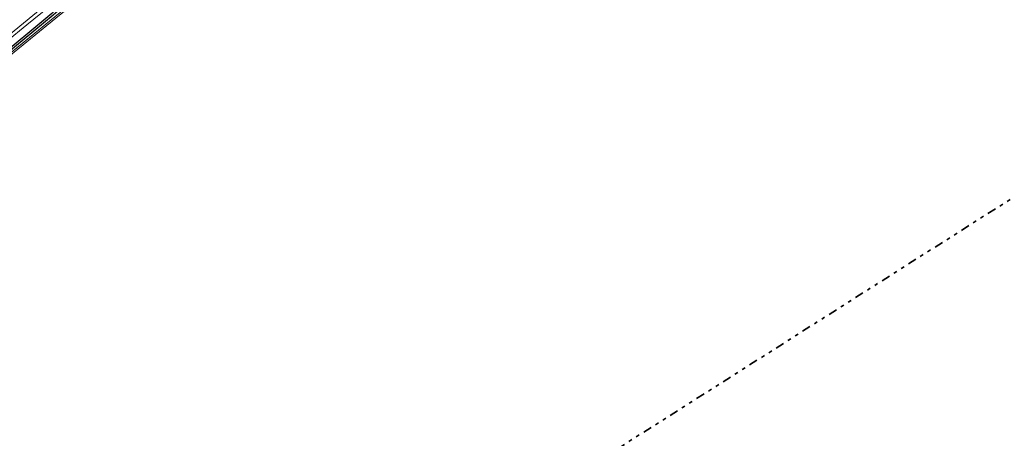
# Model space of a CAD drawing. Header units: metres. Extents: x 169249 to 194689, y 406250 to 412203.
# Tile 345 of 442: x 188747 to 189029, y 410942 to 411063. Entities that reach past the tile are written whole.
import ezdxf

# ---------------------------------------------------------------- set-up
doc = ezdxf.new("R2010")
doc.units = ezdxf.units.M
doc.linetypes.add('BGT_NLCS_N264$0$AL-TEKENBLADGRENS', pattern=[11.5, 2.5, -1.5, 1, -1.5, 1, -1.5, 2.5])
for name, color, linetype, lineweight in [('BGT_NLCS_N264$0$B-WE-FV-GELEIDING_WILDRASTER-G', 252, 'CONTINUOUS', 18), ('BGT_NLCS_N264$0$B-WE-OG-TOPOGRAFIE_TERREIN_AGRARISCH-GV', 252, 'CONTINUOUS', 18), ('BGT_NLCS_N264$0$B-WE-OG-TOPOGRAFIE_WATER-GV', 252, 'CONTINUOUS', 18), ('BGT_NLCS_N264$0$X-XX-AL-TEKENBLADGRENS-G', 252, 'BGT_NLCS_N264$0$AL-TEKENBLADGRENS', 35), ('X-XX-AL-REFERENTIE-G', 7, 'CONTINUOUS', 18)]:
    doc.layers.add(name, color=color, linetype=linetype, lineweight=lineweight)
doc.layers.add('BGT_NLCS_N264$0$B-WE-OG-TOPOGRAFIE_WATER_SLOOT-GV', color=252, linetype='CONTINUOUS')

# ---------------------------------------------------------------- blocks, each defined once
blk = doc.blocks.new('BGT_NLCS_N264')
at = {"layer": 'BGT_NLCS_N264$0$B-WE-FV-GELEIDING_WILDRASTER-G'}
blk.add_polyline3d([(188761.38, 411072.86, 11.36), (188759.16, 411070.9, 11.39), (188754.9, 411067.39, 11.34), (188743.63, 411058.12, 11.31), (188733.95, 411050.28, 11.33), (188722.36, 411040.72, 11.29), (188718.22, 411037.41, 11.35), (188703.53, 411025.38, 11.33), (188688.57, 411013.11, 11.38), (188673.01, 411000.24, 11.35), (188668.01, 410996.19, 11.34)], dxfattribs=at)
at = {"layer": 'BGT_NLCS_N264$0$B-WE-OG-TOPOGRAFIE_TERREIN_AGRARISCH-GV'}
blk.add_polyline3d([(188763.45, 411068.43, 11.04), (188763, 411067.69, 11.05), (188762.26, 411067.08, 11.05), (188759.74, 411065.07, 11.03), (188757.22, 411063.13, 10.92), (188740.48, 411049.51, 10.92), (188717.98, 411031.12, 10.86), (188703.19, 411019.11, 10.84), (188687.22, 411005.96, 10.86), (188674.33, 410995.2, 10.86), (188658.43, 410982.51, 10.79), (188641.28, 410968.27, 10.79), (188636.54, 410964.55, 10.96), (188633.1, 410961.72, 10.88)], dxfattribs=at)
at = {"layer": 'BGT_NLCS_N264$0$B-WE-OG-TOPOGRAFIE_WATER-GV'}
for points in [[(188762.96, 411068.6, 11.04), (188763.16, 411068.93, 11.04), (188763.26, 411069.75, 11.02), (188763.11, 411070.57, 11.02), (188762.67, 411070.94, 11.04), (188762.04, 411071.17, 11.11), (188761.34, 411071.29, 11.22), (188759.92, 411070.21, 11.26), (188748.91, 411061.22, 11.33), (188737.19, 411051.57, 11.29), (188725.16, 411041.78, 11.27), (188712.97, 411031.83, 11.33), (188700.01, 411020.98, 11.21), (188687.54, 411010.8, 11.26), (188675.81, 411001.11, 11.22), (188662.47, 410990.32, 11.25), (188650.84, 410980.83, 11.21), (188645.9, 410976.75, 11.23)], [(188633.3, 410964.12, 11.04), (188634.11, 410964.06, 11.04), (188634.92, 410964.29, 11.01), (188636.27, 410964.97, 10.96), (188640.97, 410968.66, 10.79), (188658.11, 410982.9, 10.79), (188674.01, 410995.59, 10.86), (188686.9, 411006.35, 10.86), (188702.88, 411019.49, 10.84), (188717.66, 411031.51, 10.86), (188740.16, 411049.9, 10.92), (188756.91, 411063.52, 10.92), (188759.43, 411065.46, 11.03), (188761.95, 411067.47, 11.05), (188762.62, 411068.02, 11.05), (188762.96, 411068.6, 11.04)]]:
    blk.add_polyline3d(points, dxfattribs=at)
at = {"layer": 'BGT_NLCS_N264$0$B-WE-OG-TOPOGRAFIE_WATER_SLOOT-GV'}
blk.add_polyline3d([(188739.76, 411050.31, 10.5), (188756.43, 411064.05, 10.5), (188761.84, 411068.78, 10.51), (188762.15, 411069.05, 10.53), (188762.18, 411069.27, 10.46), (188762.04, 411069.59, 10.5), (188761.74, 411069.64, 10.46), (188761.08, 411069.13, 10.44), (188756.11, 411064.44, 10.5), (188739.45, 411050.69, 10.5)], dxfattribs=at)
at = {"layer": 'BGT_NLCS_N264$0$X-XX-AL-TEKENBLADGRENS-G'}
blk.add_polyline3d([(188462.49, 410649.7, 0), (189288.39, 411174.77, 0), (189471.24, 411295.24, 0), (189716.29, 411320.83, 0), (189853.14, 411352.5, 0), (190002.96, 411388.8, 0), (190047.4, 411384.59, 0), (191182.07, 411639.72, 0)], dxfattribs=at)

msp = doc.modelspace()

# ---------------------------------------------------------------- block references
at = {"layer": 'X-XX-AL-REFERENTIE-G'}
msp.add_blockref('BGT_NLCS_N264', (0, 0), dxfattribs=at)

doc.saveas('drawing.dxf')
